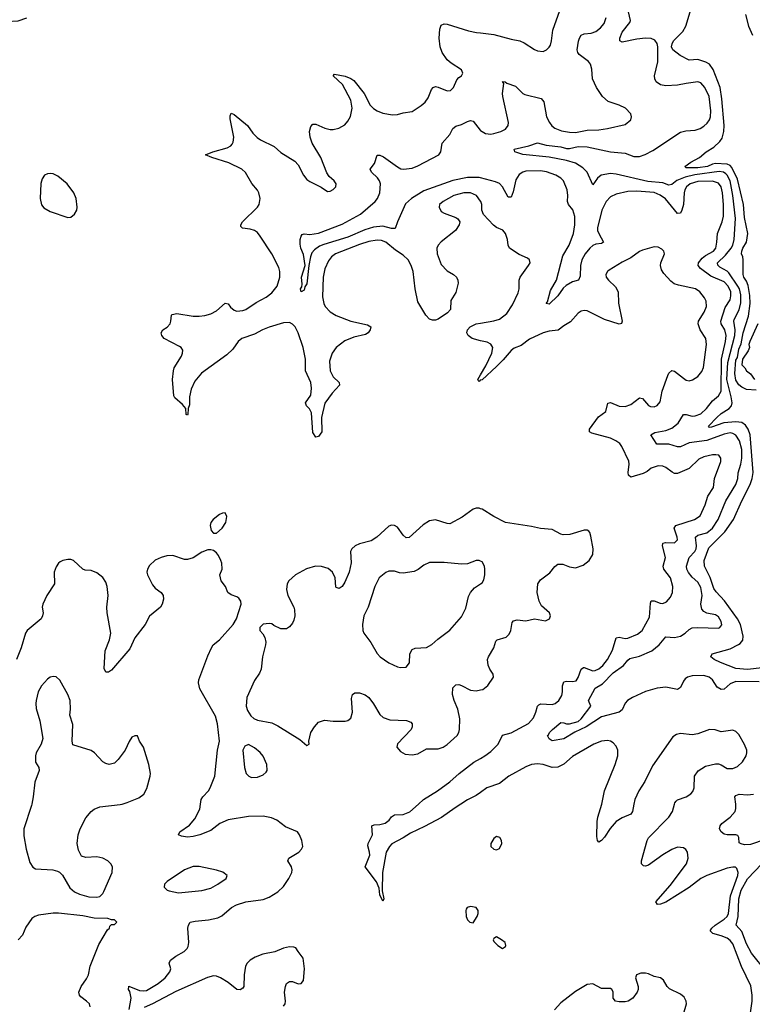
# Model space of a CAD drawing. Header units: inches. Extents: x 1449094 to 1618372, y 389908 to 534307.
# Tile 418 of 494: x 1596840 to 1601863, y 478627 to 485375. Entities that reach past the tile are written whole.
import ezdxf

# ---------------------------------------------------------------- set-up
doc = ezdxf.new("R2010")
doc.units = ezdxf.units.IN
doc.header["$MEASUREMENT"] = 0
for name, color, linetype in [('B5497', 7, 'Continuous'), ('B5498', 7, 'Continuous'), ('B6407', 7, 'Continuous'), ('B6408', 7, 'Continuous')]:
    doc.layers.add(name, color=color, linetype=linetype)

msp = doc.modelspace()

# ---------------------------------------------------------------- linework, layer by layer
at = {"layer": 'B5497', "color": 5}
for points, elevation in [([(1596923.1, 480000), (1596920.9, 479990), (1596869.2, 479830.8), (1596870, 479782), (1596885.5, 479690), (1596910, 479598.8), (1596930, 479567.3), (1596950, 479556.3), (1597068.6, 479548.6), (1597099.9, 479539.9), (1597113.4, 479533.4), (1597133.5, 479513.5), (1597185.3, 479425.3), (1597217.3, 479397.3), (1597250, 479383), (1597315.5, 479364.5), (1597370, 479360.7), (1597390, 479366.8), (1597410, 479386), (1597418.3, 479401.7), (1597474.5, 479530), (1597476, 479570), (1597465.2, 479590), (1597445.2, 479610), (1597410, 479629.3), (1597370, 479638), (1597292.9, 479632.9), (1597263.7, 479643.7), (1597242.9, 479682.9), (1597234.5, 479730), (1597242, 479790), (1597256.2, 479830), (1597294, 479906), (1597329.4, 479950), (1597350, 479966), (1597390, 479980.4), (1597530, 479996.3), (1597543, 480000)], 540), ([(1597591.8, 478591.8), (1597604.2, 478670), (1597595.4, 478715.4), (1597586.9, 478730), (1597587.9, 478752.1), (1597661.7, 478721.7), (1597690, 478718.8), (1597710, 478722.6), (1597789.7, 478770), (1597837.7, 478810), (1597869.7, 478850), (1597875.8, 478870), (1597865.6, 478910), (1597874.5, 478930), (1597910, 478957.6), (1597967, 478990), (1597989.6, 479010), (1597996.2, 479023.8), (1598000.5, 479050), (1597994, 479150), (1597996.9, 479170), (1598009.5, 479190), (1598042.4, 479197.6), (1598134.7, 479205.3), (1598199.8, 479220.2), (1598225.9, 479234.1), (1598293, 479290), (1598327.6, 479310), (1598390, 479329.3), (1598510, 479345.6), (1598550, 479361.2), (1598610, 479398.2), (1598650, 479435.2), (1598686, 479490), (1598705.3, 479530), (1598708.7, 479550), (1598704.7, 479570), (1598679.7, 479610), (1598684.7, 479630), (1598753.7, 479670), (1598773.3, 479690), (1598782, 479710), (1598773.8, 479750), (1598758.7, 479790), (1598744.2, 479810), (1598663.1, 479843.1), (1598602.7, 479890), (1598565.7, 479905.7), (1598510, 479915.8), (1598410, 479914.6), (1598270, 479892.9), (1598212.7, 479867.3), (1598150, 479819.6), (1598074.8, 479790), (1598030, 479778.3), (1597990, 479773.6), (1597950, 479780.7), (1597929, 479790), (1597939.3, 479810), (1598004.2, 479855.8), (1598042, 479898), (1598075.8, 479964.2), (1598080.6, 480000)], 520), ([(1599864.2, 480000), (1599824.9, 479975.1), (1599731.6, 479908.4), (1599614.9, 479845.1), (1599518.5, 479801.5), (1599470, 479767.5), (1599392.6, 479727.4), (1599374.8, 479710), (1599353.6, 479670), (1599327.4, 479530), (1599324.7, 479404.7), (1599336.3, 479350), (1599330, 479335.3), (1599310, 479378), (1599304.1, 479424.1), (1599286.3, 479466.3), (1599209.5, 479570), (1599239.7, 479650), (1599238.9, 479670), (1599227.2, 479712.8), (1599229.4, 479730), (1599258.3, 479790), (1599254, 479850), (1599270, 479858), (1599310, 479858.8), (1599347, 479870), (1599373.3, 479890), (1599390, 479913.4), (1599410, 479924.9), (1599470, 479927.6), (1599514.2, 479945.8), (1599574.1, 480000)], 480), ([(1597323.6, 478610), (1597318.4, 478630), (1597299.3, 478650), (1597259.1, 478679.1), (1597249.4, 478690), (1597245.1, 478710), (1597262, 478750), (1597298.9, 478801.1), (1597312.8, 478830), (1597323.6, 478890), (1597383.5, 479036.5), (1597442.7, 479137.3), (1597455.3, 479150), (1597458, 479162), (1597470, 479174), (1597490, 479174), (1597506, 479190), (1597490, 479206), (1597470, 479206), (1597443.6, 479216.4), (1597350, 479218), (1597272.9, 479232.9), (1597107.5, 479252.5), (1597070, 479252.7), (1596970, 479238), (1596944.7, 479230), (1596924.7, 479215.3), (1596883.1, 479156.9), (1596859.5, 479100.5), (1596830, 479069.2)], 540), ([(1598650, 478614.4), (1598659.7, 478630), (1598663.5, 478650), (1598656.3, 478710), (1598661.6, 478750), (1598670, 478770.8), (1598690, 478784), (1598710, 478784), (1598750, 478766.8), (1598770, 478771), (1598785.2, 478790), (1598792.4, 478870), (1598784.6, 478944.6), (1598748.5, 478988.5), (1598733.7, 479013.7), (1598718.9, 479018.9), (1598690, 479020.4), (1598650, 479012.5), (1598590, 478987.3), (1598508.2, 478970), (1598454.4, 478950), (1598420.3, 478930), (1598399.6, 478910), (1598389.2, 478890), (1598379.1, 478830), (1598376, 478750), (1598370, 478738), (1598352.7, 478727.3), (1598328.7, 478728.7), (1598270, 478778), (1598217, 478810), (1598190, 478820.9), (1598170, 478821.8), (1598129, 478811), (1597910, 478715.9), (1597750, 478629.8), (1597694, 478606)], 520)]:
    msp.add_lwpolyline(points, dxfattribs=dict(at, elevation=elevation))
for points, elevation in [([(1598070, 479573), (1598030, 479573), (1597970, 479549.6), (1597850.7, 479470), (1597834, 479450), (1597830.8, 479430), (1597851, 479410), (1597864.4, 479404.4), (1597930, 479392.2), (1598090, 479407.1), (1598150, 479423.6), (1598199.3, 479450), (1598255.3, 479490), (1598262, 479510), (1598234.2, 479534.2), (1598190, 479547)], 540), ([(1599930, 479298.4), (1599908.6, 479291.4), (1599901.3, 479278.7), (1599898, 479270), (1599901.6, 479230), (1599910, 479206), (1599926, 479190), (1599950, 479186.8), (1599977, 479230), (1599983.7, 479250), (1599983.7, 479270), (1599968.7, 479290)], 520)]:
    msp.add_lwpolyline(points, close=True, dxfattribs=dict(at, elevation=elevation))
at = {"layer": 'B5498', "color": 5}
for points, elevation in [([(1596670, 485391), (1596710, 485370.7), (1596750, 485362), (1596830, 485368.2), (1596890, 485388.2)], 520), ([(1600000, 484132.8), (1599973, 484170), (1599930, 484188.5), (1599886, 484190), (1599817.1, 484170), (1599743, 484130), (1599719.3, 484110), (1599715.5, 484090), (1599730, 484062), (1599750, 484048.4), (1599830, 484020.4), (1599844.9, 484010), (1599857.1, 483990), (1599854, 483970), (1599828.9, 483930), (1599730, 483853.1), (1599709.1, 483830), (1599699.7, 483810), (1599703.2, 483770), (1599730, 483697.6), (1599770, 483654.9), (1599813.4, 483630), (1599835.5, 483610), (1599844.9, 483590), (1599846.7, 483570), (1599830, 483505.2), (1599796.3, 483450), (1599794, 483390), (1599773.5, 483366.5), (1599710, 483323.7), (1599690, 483315.1), (1599670, 483315.1), (1599650, 483322.7), (1599623.7, 483350), (1599570, 483442), (1599551.1, 483530), (1599537.9, 483650), (1599523.8, 483690), (1599502.9, 483730), (1599470, 483760.7), (1599416.6, 483796.6), (1599350, 483850.6), (1599321.8, 483861.8), (1599290, 483865.5), (1599234.6, 483854.6), (1599170, 483834.7), (1599005.3, 483770), (1598979.1, 483750), (1598957.6, 483722.4), (1598932.2, 483667.8), (1598920.1, 483610), (1598917.1, 483477.1), (1598926.4, 483430), (1598935.6, 483410), (1598970, 483373.7), (1599010, 483348.8), (1599110, 483308.9), (1599223.9, 483283.9), (1599247.3, 483270), (1599243.1, 483250), (1599230, 483229.7), (1599210, 483216.9), (1599130, 483199.8), (1599070, 483175.1), (1599011.1, 483128.9), (1598981.7, 483090), (1598964.7, 483035.3), (1598969.3, 482970), (1598988.7, 482928.7), (1599030.5, 482890), (1599032.7, 482870), (1598983.6, 482816.5), (1598933, 482747), (1598908.9, 482650), (1598911, 482550), (1598890, 482518), (1598870, 482515.1), (1598850, 482545.2), (1598840.3, 482680.3), (1598827.7, 482707.7), (1598807.3, 482730), (1598798.7, 482750), (1598836.9, 482803.1), (1598841.7, 482850), (1598837, 482890), (1598799.2, 482970), (1598798.7, 483050), (1598783.2, 483130), (1598750, 483229.7), (1598730, 483269.8), (1598710, 483289.8), (1598690, 483299.2), (1598650, 483297.7), (1598550, 483267.2), (1598505.2, 483250), (1598450, 483220.4), (1598362.6, 483190), (1598337.4, 483170), (1598301.9, 483118.1), (1598261.4, 483078.6), (1598086.6, 482953.4), (1598041.8, 482898.2), (1598017.1, 482842.9), (1598005.2, 482790), (1598004.8, 482735.2), (1597996.3, 482710), (1597994, 482670), (1597990, 482664), (1597982, 482670), (1597979, 482710), (1597957.2, 482737.2), (1597904.6, 482784.6), (1597898.3, 482798.3), (1597889, 482910), (1597894.2, 482970), (1597900.3, 482990), (1597949.8, 483070), (1597957.6, 483090), (1597959.1, 483110), (1597948, 483128), (1597936.6, 483136.6), (1597831.6, 483190), (1597815.8, 483210), (1597809.7, 483230), (1597822, 483250), (1597850.8, 483269.2), (1597871.2, 483290), (1597877.7, 483310), (1597880.7, 483350), (1597885.1, 483354.9), (1597918.2, 483361.8), (1598030, 483344.2), (1598070, 483342.6), (1598110, 483347.1), (1598150, 483359.7), (1598190, 483379.7), (1598250, 483431.8), (1598270, 483428.2), (1598286.1, 483406.1), (1598310, 483384.7), (1598330, 483378.4), (1598370, 483382.2), (1598391.2, 483390), (1598462.2, 483437.8), (1598530, 483474.3), (1598570, 483504.3), (1598605, 483550), (1598622.9, 483610), (1598623.7, 483650), (1598616.3, 483676.3), (1598568.7, 483770), (1598490, 483893), (1598470, 483916.4), (1598450, 483930.8), (1598421, 483941), (1598367.6, 483947.6), (1598357.5, 483957.5), (1598356.3, 483970), (1598367.2, 483990), (1598469.7, 484090), (1598481.2, 484110), (1598489.8, 484150.2), (1598480.7, 484190), (1598470, 484208.3), (1598431.8, 484251.8), (1598388.7, 484328.7), (1598362.4, 484350), (1598274.5, 484394.5), (1598157.2, 484430), (1598114, 484450), (1598165.2, 484470), (1598263.2, 484496.8), (1598288, 484510), (1598297.5, 484522.5), (1598303.7, 484536.3), (1598307.4, 484570), (1598283, 484697), (1598283.1, 484716.9), (1598290, 484734), (1598310, 484724.9), (1598401.3, 484650), (1598438.4, 484598.4), (1598468.3, 484568.3), (1598492.1, 484552), (1598585.5, 484505.5), (1598630, 484466.4), (1598726.4, 484406.4), (1598750, 484380.7), (1598786.4, 484310), (1598810, 484280.5), (1598830, 484265.5), (1598907.5, 484227.5), (1598950, 484198), (1598970, 484201), (1598990, 484211.3), (1599008.7, 484230), (1599009, 484250), (1598996, 484270), (1598961.3, 484301.3), (1598944.9, 484324.9), (1598904.7, 484430), (1598846, 484530), (1598832, 484570), (1598826.2, 484610), (1598836.9, 484643.1), (1598850, 484658.8), (1598870, 484659.3), (1598932.6, 484632.6), (1598970, 484623.9), (1598990, 484622.8), (1599028.1, 484631.9), (1599070, 484656), (1599090, 484679.5), (1599107.6, 484712.4), (1599119.9, 484770), (1599110, 484823), (1599052.4, 484932.4), (1598989.7, 484990), (1598998, 485002), (1599071.4, 484988.6), (1599110, 484973.4), (1599130, 484959), (1599201.5, 484870), (1599242, 484790), (1599266.2, 484766.2), (1599290, 484751.3), (1599330, 484735.8), (1599396.2, 484723.8), (1599430, 484726), (1599470, 484737.4), (1599530, 484746), (1599593.6, 484786.4), (1599621.1, 484810), (1599640, 484840), (1599663.9, 484896.1), (1599675.1, 484910), (1599690, 484916.5), (1599710, 484912.4), (1599770, 484887.1), (1599794, 484890), (1599814.3, 484910), (1599837.4, 484962.6), (1599850, 484978.8), (1599868.7, 484990), (1599879, 485010), (1599870, 485032.3), (1599797.6, 485077.6), (1599770, 485101.1), (1599736.2, 485150), (1599723.4, 485190), (1599716.4, 485250), (1599719.6, 485310), (1599730, 485338), (1599750, 485346.8), (1599770, 485344.9), (1599918.2, 485298.2), (1599972.5, 485287.5), (1600000, 485284.5)], 480), ([(1600000, 484291.7), (1599990, 484294.5), (1599910, 484293.4), (1599810, 484274.5), (1599610, 484201.9), (1599525.8, 484150), (1599485.6, 484114.4), (1599430.2, 483990), (1599414.8, 483945.2), (1599390, 483944.2), (1599330, 483960.9), (1599266.3, 483953.7), (1599205.8, 483934.2), (1599090, 483884.1), (1598924.8, 483835.2), (1598896.4, 483823.6), (1598861.5, 483798.5), (1598843.3, 483776.7), (1598833.8, 483750), (1598822, 483690), (1598810, 483565.2), (1598794.4, 483545.6), (1598790, 483522), (1598769.3, 483510), (1598766.6, 483530), (1598774.6, 483545.4), (1598776.5, 483563.5), (1598771.5, 483610), (1598796.9, 483690), (1598786.2, 483766.2), (1598768.5, 483810), (1598763.3, 483836.7), (1598763.7, 483870), (1598770, 483892), (1598777.2, 483902.8), (1598790, 483907.3), (1598830, 483902.2), (1598890, 483912.8), (1599050, 483974.4), (1599177.3, 484042.7), (1599276.8, 484130), (1599292.6, 484150), (1599309.9, 484190), (1599313.2, 484250), (1599307, 484270), (1599292.4, 484292.4), (1599253.3, 484330), (1599242.9, 484350), (1599272.6, 484390), (1599290, 484446.8), (1599310, 484446.7), (1599335.1, 484435.1), (1599430, 484366.7), (1599454.4, 484354.4), (1599471.5, 484351.5), (1599530, 484357.6), (1599570, 484373.2), (1599714.3, 484450), (1599728.2, 484470), (1599736.9, 484530), (1599790, 484588.4), (1599810, 484630.5), (1599830, 484646.7), (1599870, 484656.4), (1599910, 484678.4), (1599930, 484684.4), (1599950, 484679.3), (1599998, 484618), (1600000, 484616.7)], 460), ([(1600000, 483175.7), (1599942, 483190), (1599915.1, 483210), (1599906, 483230), (1599909.4, 483250), (1599929.7, 483270.3), (1599969.7, 483290.2), (1600000, 483295.6)], 480), ([(1600000, 482904.8), (1599996.1, 482903.9), (1599990, 482897), (1599982.3, 482902.3), (1599982, 482910), (1600000, 482940.9)], 480), ([(1600000, 482023.9), (1599990, 482027), (1599970, 482027), (1599950, 482020.7), (1599874.3, 481965.7), (1599790, 481920.4), (1599770, 481922.3), (1599690, 481947.6), (1599650, 481940.9), (1599605.5, 481914.5), (1599510, 481827.6), (1599490, 481825.1), (1599470, 481843.7), (1599430, 481898.4), (1599410, 481909.6), (1599390, 481911.5), (1599370, 481903.6), (1599288.8, 481830), (1599250, 481803.9), (1599170, 481783.8), (1599139.5, 481770), (1599117.8, 481750), (1599109.2, 481730), (1599113, 481653), (1599099.7, 481590), (1599070, 481520.7), (1599050, 481491.8), (1599030, 481477), (1599010, 481484), (1599008.3, 481488.3), (1599003.5, 481550), (1598986, 481590), (1598954.7, 481614.7), (1598910, 481628.9), (1598869.4, 481630.6), (1598807.1, 481613), (1598730.4, 481570), (1598685.3, 481530), (1598673.7, 481510), (1598668.9, 481470), (1598679.6, 481430), (1598719.5, 481350), (1598724.4, 481330), (1598726, 481290), (1598719, 481261), (1598710, 481239), (1598690, 481214), (1598670, 481201.2), (1598630, 481201.2), (1598582.7, 481222.7), (1598570, 481235.3), (1598550, 481238), (1598510, 481233.2), (1598487.3, 481210), (1598487.3, 481190), (1598507.5, 481167.5), (1598520.7, 481140.7), (1598527.7, 481110), (1598526, 481090), (1598504.7, 481010), (1598496.7, 480923.3), (1598483.7, 480896.3), (1598450, 480847.8), (1598398.3, 480730), (1598392.4, 480670), (1598401.7, 480641.7), (1598424.4, 480604.4), (1598446.4, 480586.4), (1598470, 480575.5), (1598570, 480555.5), (1598610, 480535.5), (1598761.6, 480441.6), (1598810, 480402), (1598826, 480410), (1598822, 480430), (1598836.9, 480490), (1598860.5, 480530), (1598890, 480561.6), (1598930, 480574), (1598990, 480567.2), (1599071, 480569), (1599090, 480572.2), (1599110, 480588.2), (1599121.8, 480630), (1599115.9, 480724.1), (1599121.1, 480750), (1599137, 480763), (1599170, 480763.2), (1599208.7, 480748.7), (1599232.9, 480730), (1599266.6, 480686.6), (1599310, 480614), (1599332.8, 480592.8), (1599377.3, 480577.3), (1599492.7, 480572.7), (1599520.9, 480560.9), (1599530.4, 480550), (1599530.4, 480530), (1599523.8, 480510), (1599430, 480412.7), (1599425.5, 480390), (1599450, 480360.5), (1599482.4, 480342.4), (1599530, 480336.9), (1599570, 480345.2), (1599630, 480377.3), (1599710, 480378.8), (1599742.9, 480390), (1599770, 480408.1), (1599838.9, 480470), (1599851.1, 480490), (1599856.4, 480510), (1599856.8, 480583.2), (1599844.2, 480650), (1599818.5, 480710), (1599808, 480750), (1599810, 480796.3), (1599830, 480816.9), (1599850, 480818.5), (1599870, 480812.9), (1599930, 480781.3), (1599970, 480776.5), (1600000, 480782.6)], 520), ([(1598080.6, 480000), (1598084.5, 480030), (1598095.6, 480050), (1598133.7, 480090), (1598146, 480110), (1598178, 480190), (1598196.2, 480370), (1598209.5, 480430), (1598196.2, 480550), (1598182.4, 480602.4), (1598076.3, 480790), (1598066.9, 480830), (1598069.1, 480850.9), (1598130, 481016), (1598154.5, 481070), (1598166.6, 481090), (1598210, 481126), (1598304.4, 481230), (1598327.4, 481270), (1598357.7, 481370), (1598356.9, 481390), (1598343.7, 481410), (1598330, 481419.6), (1598290, 481434), (1598267, 481450), (1598251.3, 481491.3), (1598222.7, 481530), (1598216, 481550), (1598213.2, 481570), (1598229.3, 481610.7), (1598226.6, 481650), (1598219.6, 481670), (1598204.4, 481704.4), (1598190, 481722.7), (1598170, 481737.2), (1598150, 481742.7), (1598130, 481741.2), (1598090, 481727), (1598030, 481687.8), (1597990, 481675.1), (1597970, 481675.6), (1597890, 481702.6), (1597850, 481701.1), (1597810, 481689.7), (1597770, 481671.1), (1597730, 481635.1), (1597715.6, 481610), (1597712.9, 481590), (1597717.3, 481570), (1597750, 481501.6), (1597770, 481479.5), (1597810.6, 481450), (1597823, 481430), (1597825.2, 481405.2), (1597818, 481370), (1597805.5, 481350), (1597730, 481287), (1597699.6, 481230), (1597630, 481139.7), (1597595.2, 481064.8), (1597470, 480916.9), (1597450, 480903.5), (1597430, 480902.9), (1597419.7, 480930), (1597426.9, 481050), (1597455.7, 481124.3), (1597464.5, 481170), (1597439.4, 481310), (1597438, 481350), (1597446.8, 481430), (1597440.3, 481490), (1597430, 481521.6), (1597410, 481552.1), (1597370, 481584), (1597330, 481600.5), (1597290, 481602.9), (1597274, 481610), (1597208.5, 481668.5), (1597190, 481675.8), (1597170, 481675.8), (1597136, 481670), (1597119, 481661), (1597106, 481650), (1597090, 481625.1), (1597077.3, 481590), (1597078.4, 481510), (1597025.7, 481430), (1596999.5, 481370), (1596994.9, 481350), (1597000.5, 481310), (1596998, 481290), (1596987.7, 481270), (1596890.7, 481190), (1596879.3, 481170), (1596850.3, 481070), (1596819.5, 480990)], 520), ([(1600000, 481664.4), (1599990, 481669.4), (1599970, 481669.4), (1599910, 481647), (1599870, 481643.6), (1599750, 481654.7), (1599650, 481654.7), (1599610, 481638), (1599572.4, 481607.6), (1599545.2, 481594.8), (1599470, 481582), (1599444.5, 481584.5), (1599410, 481596.8), (1599370, 481595.8), (1599350, 481587.8), (1599305.3, 481550), (1599274.6, 481490), (1599230.3, 481350), (1599200.4, 481290), (1599190.5, 481230.5), (1599193.4, 481190), (1599200.7, 481170), (1599246.6, 481106.6), (1599290, 481031.3), (1599311, 481010), (1599370, 480967.3), (1599430, 480941), (1599450, 480936), (1599490, 480938), (1599512, 480968), (1599514, 481030), (1599530, 481059.1), (1599551.5, 481068.5), (1599630, 481073.4), (1599665.8, 481094.2), (1599706, 481130), (1599788.4, 481191.5), (1599870, 481284), (1599898.6, 481341.4), (1599918, 481422), (1599931, 481449), (1599958.6, 481481.4), (1600000, 481509.3)], 540), ([(1597543, 480000), (1597578, 480010), (1597656.6, 480043.4), (1597692.1, 480067.9), (1597712.5, 480107.5), (1597736, 480190), (1597737.2, 480210), (1597725.2, 480270), (1597689.1, 480389.1), (1597662, 480430), (1597647.3, 480467.3), (1597630, 480468), (1597610, 480458), (1597590, 480428), (1597564, 480370), (1597515.8, 480304.2), (1597490, 480280.9), (1597454, 480270), (1597430, 480277), (1597409.7, 480289.7), (1597352.7, 480350), (1597330, 480367), (1597205.1, 480405.1), (1597200.9, 480430), (1597205.6, 480545.6), (1597185.2, 480610), (1597189.2, 480650), (1597186, 480710), (1597169.4, 480750), (1597115.1, 480850), (1597090, 480871.6), (1597070, 480875.1), (1597050, 480869.6), (1597030, 480855.6), (1596990.3, 480810), (1596967.9, 480770), (1596952.9, 480710), (1596950.3, 480690), (1596954.4, 480654.4), (1596979.3, 480570), (1596999.5, 480450), (1596986.7, 480410), (1596954.4, 480350), (1596948.7, 480330), (1596947.8, 480287.7), (1596970.6, 480250), (1596973.7, 480230), (1596943.2, 480150), (1596934, 480050), (1596923.1, 480000)], 540), ([(1599574.1, 480000), (1599608.7, 480031.3), (1599704.4, 480090), (1599790, 480151.3), (1599854.1, 480210), (1599954.1, 480285.9), (1600000, 480313.2)], 480), ([(1600000, 480079.6), (1599970, 480057.9), (1599910, 480029), (1599864.2, 480000)], 480)]:
    msp.add_lwpolyline(points, dxfattribs=dict(at, elevation=elevation))
at = {"layer": 'B5498', "color": 5, "elevation": 520}
for points in [[(1597050, 484321.3), (1597030, 484319.6), (1597010.3, 484309.7), (1596994.3, 484285.7), (1596986.5, 484253.5), (1596980.3, 484150), (1596990, 484107.7), (1597006.3, 484086.3), (1597050, 484061.1), (1597170, 484018.8), (1597190, 484022.8), (1597216.6, 484043.4), (1597231.8, 484070), (1597235.6, 484090), (1597227.6, 484150), (1597211.6, 484190), (1597167, 484250), (1597102.5, 484302.5), (1597070, 484318)], [(1598250, 481995.3), (1598230, 481992.7), (1598210, 481983.7), (1598167.7, 481950), (1598150.7, 481930), (1598145.5, 481910), (1598153.7, 481873.7), (1598170, 481856), (1598190, 481856), (1598229.2, 481890), (1598254.5, 481930), (1598261.2, 481970)], [(1598410, 480408.7), (1598382.8, 480397.2), (1598371.3, 480370), (1598380.5, 480250), (1598393.4, 480210), (1598410.4, 480190.4), (1598430, 480181.6), (1598470, 480183.1), (1598510, 480200.5), (1598530, 480218.8), (1598536.2, 480230), (1598534.7, 480270), (1598510, 480329.2), (1598490, 480352.7), (1598450, 480385.2)]]:
    msp.add_lwpolyline(points, close=True, dxfattribs=at)
at = {"layer": 'B6407', "color": 5}
for points, elevation in [([(1601050.9, 480000), (1601040.3, 479950), (1601030.4, 479930), (1600970, 479905.4), (1600930, 479880.5), (1600887.5, 479832.5), (1600850, 479772.3), (1600830, 479749.6), (1600810, 479739), (1600801.2, 479750), (1600798, 479778), (1600799.3, 479880.7), (1600803.5, 479910), (1600830.5, 480000)], 480), ([(1601838.9, 478490), (1601860.7, 478650), (1601862, 478690), (1601853.4, 478753.4), (1601787.5, 478887.6), (1601730, 479040.9), (1601710, 479065.7), (1601690, 479080.2), (1601650, 479097.7), (1601592.7, 479112.7), (1601572.9, 479130), (1601584.7, 479150), (1601608.6, 479170), (1601669.2, 479210), (1601689.9, 479230), (1601700.2, 479250), (1601712.7, 479370), (1601763.5, 479510), (1601766, 479530), (1601757.6, 479557.6), (1601746.6, 479566.6), (1601730, 479568.4), (1601690, 479561.2), (1601550.3, 479510), (1601510, 479489.1), (1601430, 479427), (1601270, 479327.5), (1601234, 479314), (1601212.1, 479312.1), (1601200.7, 479330), (1601298.5, 479441.5), (1601411.8, 479590), (1601423.1, 479630), (1601418.9, 479670), (1601407.6, 479687.6), (1601390, 479700.5), (1601350, 479705.1), (1601310, 479687.8), (1601248.4, 479651.6), (1601150, 479581.7), (1601130, 479574.7), (1601115.9, 479575.9), (1601102.4, 479590), (1601102.6, 479610), (1601141.7, 479750), (1601151.7, 479768.3), (1601290, 479910.3), (1601315.3, 479950), (1601329.8, 480000)], 480), ([(1601950, 479756), (1601850, 479722.5), (1601810, 479721.1), (1601786.4, 479726.4), (1601773.3, 479733.3), (1601771.3, 479771.3), (1601763.6, 479783.6), (1601749.7, 479789.7), (1601690, 479787.9), (1601670, 479792.9), (1601648.2, 479810), (1601638.5, 479830), (1601642.2, 479850), (1601653.8, 479866.2), (1601710.5, 479909.5), (1601744.2, 479950), (1601750.8, 479970), (1601750.7, 479989.3), (1601749.2, 480000)], 460), ([(1601960.7, 478850), (1601857.6, 478977.6), (1601822.7, 479042.7), (1601790, 479127.3), (1601751.4, 479170), (1601765, 479230), (1601770.4, 479350), (1601786.5, 479410), (1601830, 479486.9), (1601927.1, 479590)], 460), ([(1601390, 478559.1), (1601411.2, 478630), (1601409.7, 478650), (1601395.7, 478675.7), (1601370, 478697.6), (1601294.3, 478734.3), (1601279.1, 478750), (1601253.5, 478793.5), (1601232.3, 478810), (1601190, 478817.4), (1601150, 478837.4), (1601130, 478842), (1601098.7, 478841.3), (1601068.2, 478830), (1601062, 478810), (1601079.5, 478750), (1601080.3, 478730), (1601074.3, 478710), (1601044.4, 478670), (1601010.6, 478650), (1600990, 478645.3), (1600950, 478643.5), (1600925.2, 478650), (1600909.5, 478670), (1600910, 478714), (1600899.3, 478730), (1600890, 478735.6), (1600830, 478735.1), (1600770, 478767.6), (1600730, 478763), (1600650, 478714.7), (1600550, 478637.4), (1600506.7, 478590)], 520)]:
    msp.add_lwpolyline(points, dxfattribs=dict(at, elevation=elevation))
at = {"layer": 'B6407', "color": 5, "elevation": 520}
for points in [[(1600110, 479777.2), (1600090, 479764), (1600070.8, 479730), (1600071, 479710), (1600090, 479691), (1600110, 479685.5), (1600130, 479696), (1600146, 479730), (1600142.7, 479750), (1600132.7, 479770)], [(1600110, 479089.2), (1600090, 479079), (1600085.5, 479070), (1600090, 479058), (1600118, 479030), (1600150, 479011), (1600170, 479024.7), (1600174, 479030), (1600168.7, 479050), (1600144, 479070)]]:
    msp.add_lwpolyline(points, close=True, dxfattribs=at)
at = {"layer": 'B6408', "color": 5}
for points, elevation in [([(1600000, 485284.5), (1600090, 485274.7), (1600210, 485241.5), (1600270.2, 485230.2), (1600298, 485218), (1600370, 485170.3), (1600390, 485162.3), (1600430, 485158), (1600451.8, 485168.2), (1600470, 485186.4), (1600478.2, 485201.8), (1600486.6, 485230), (1600496.4, 485303.6), (1600542.2, 485437.7)], 480), ([(1600000, 484616.7), (1600034.4, 484594.4), (1600070, 484591.3), (1600090, 484595.2), (1600139.5, 484610), (1600170, 484626.3), (1600189.7, 484650), (1600192, 484670), (1600152, 484850), (1600149.8, 484870.2), (1600158.6, 484938.6), (1600150, 484952), (1600169.3, 484950.7), (1600180.3, 484940.2), (1600239.6, 484919.6), (1600288.5, 484870), (1600302.7, 484862.7), (1600414.3, 484834.3), (1600432.5, 484812.5), (1600453, 484710), (1600472.3, 484670), (1600489, 484649), (1600510, 484632.9), (1600554.7, 484614.7), (1600610, 484603.8), (1600650, 484602.4), (1600730, 484617.5), (1600810, 484619.7), (1600869, 484630), (1600990, 484658), (1601029, 484690), (1601035.3, 484710), (1601029.2, 484730), (1600992.3, 484770), (1600950, 484789.6), (1600874.8, 484814.8), (1600835.8, 484850), (1600794.7, 484910), (1600767.3, 484970), (1600762.7, 485037.3), (1600753, 485070), (1600739.7, 485090), (1600676, 485136), (1600666.9, 485150), (1600662.7, 485170), (1600671.2, 485228.8), (1600677.8, 485250), (1600690, 485268.8), (1600710, 485277.8), (1600757, 485283), (1600790, 485294), (1600821.4, 485318.6), (1600847.6, 485350), (1600862, 485390)], 460), ([(1601930, 480933.2), (1601830, 480921.5), (1601750, 480929.9), (1601643.7, 480970), (1601602, 480990), (1601578, 481010), (1601588, 481030), (1601710, 481062.7), (1601767.1, 481092.9), (1601779.3, 481100.7), (1601797.2, 481122.8), (1601800.9, 481150), (1601782.1, 481230), (1601760.7, 481270), (1601671.7, 481391.7), (1601614.2, 481454.2), (1601598.2, 481478.2), (1601572.9, 481552.9), (1601534.7, 481630), (1601533, 481670), (1601564.4, 481755.6), (1601674.8, 481865.2), (1601734, 481950), (1601790, 482079), (1601848, 482190), (1601861, 482230), (1601868.1, 482271.9), (1601847.7, 482530), (1601834.2, 482570), (1601816.1, 482596.1), (1601790, 482613.9), (1601750, 482619.9), (1601667.3, 482612.7), (1601582.9, 482582.9), (1601570, 482581.1), (1601562.2, 482590), (1601618.5, 482650), (1601650, 482676.3), (1601705.2, 482710), (1601720.1, 482730), (1601723.5, 482750), (1601718.7, 482790), (1601688.9, 482910), (1601693.8, 483026.2), (1601742.7, 483210), (1601745.3, 483250), (1601736.3, 483310), (1601738.8, 483321.2), (1601773.1, 483386.9), (1601785.1, 483434.9), (1601784.1, 483490), (1601773.8, 483530), (1601763.7, 483550), (1601701.5, 483641.5), (1601690, 483652.6), (1601639.6, 483679.6), (1601626.4, 483693.6), (1601625.2, 483710), (1601678.5, 483761.5), (1601717.5, 483810), (1601728.8, 483830), (1601738.7, 483870), (1601747, 484013), (1601730, 484169.9), (1601710, 484272), (1601690.6, 484310), (1601680.1, 484320.1), (1601664.5, 484330), (1601634.5, 484334.5), (1601467.9, 484312.1), (1601403.3, 484296.7), (1601345.9, 484274.1), (1601310, 484244.9), (1601290, 484241.8), (1601250, 484256.6), (1601147.4, 484267.4), (1600930, 484317.4), (1600890, 484321.4), (1600825.5, 484310), (1600802.6, 484290), (1600770, 484242.9), (1600730, 484330.8), (1600701.1, 484361.1), (1600650, 484392.6), (1600590, 484409.9), (1600470, 484433.9), (1600290, 484452.6), (1600235.3, 484470), (1600229.2, 484489.2), (1600330, 484512.1), (1600390, 484531.6), (1600450, 484514.5), (1600550, 484503.1), (1600590, 484493.7), (1600610, 484492.6), (1600670, 484505.4), (1600730, 484504.6), (1600890, 484469), (1600990, 484460.1), (1601050, 484437.3), (1601090, 484437.3), (1601129.3, 484450.7), (1601180.9, 484479.1), (1601370, 484603.6), (1601405.9, 484614.1), (1601470, 484618), (1601504.5, 484630), (1601530, 484645.2), (1601553.8, 484666.2), (1601569.8, 484690.2), (1601575.9, 484710), (1601578.3, 484750), (1601566.2, 484850), (1601538.2, 484910), (1601510, 484942.6), (1601488.6, 484948.6), (1601410, 484938.6), (1601350, 484925.7), (1601270, 484922.2), (1601233.2, 484930), (1601203.7, 484950), (1601194, 484970), (1601191.5, 484990), (1601214.3, 485085.7), (1601214.6, 485190), (1601210, 485213.3), (1601195.4, 485235.4), (1601170, 485246.1), (1601130, 485248.6), (1601070, 485243), (1600970, 485222.4), (1600954, 485230), (1600954.5, 485250), (1600971.7, 485290), (1601023.2, 485356.8), (1601026.8, 485370), (1601013, 485430)], 440), ([(1601890, 482836), (1601821.8, 482841.8), (1601790, 482856.3), (1601770, 482874), (1601750, 482905.1), (1601741.9, 482950), (1601750, 483042), (1601760.6, 483059.4), (1601770, 483116.4), (1601785.2, 483154.8), (1601800.6, 483230), (1601837.4, 483342.7), (1601848.7, 483430), (1601845.9, 483485.9), (1601833.7, 483553.7), (1601822.6, 483582.6), (1601805.1, 483610), (1601799.6, 483630), (1601799.7, 483730), (1601798, 483750), (1601789.7, 483770), (1601789.8, 483789.8), (1601797.5, 483810), (1601822.5, 483850), (1601832.5, 483910), (1601810, 484020.9), (1601802.2, 484110), (1601761.7, 484281.7), (1601722.4, 484362.4), (1601710, 484376.3), (1601690, 484386.4), (1601610, 484389.5), (1601590, 484386), (1601556.5, 484370), (1601490, 484359.3), (1601410, 484360.9), (1601399.3, 484370), (1601440.2, 484399.8), (1601500.9, 484430), (1601546.6, 484470), (1601598.6, 484501.4), (1601640, 484540), (1601656.1, 484563.9), (1601668.4, 484610), (1601669.6, 484650), (1601654.1, 484834.1), (1601642.1, 484910), (1601593.5, 485033.5), (1601569.9, 485069.9), (1601544.8, 485084.8), (1601490, 485102.7), (1601430, 485097.2), (1601368.3, 485130), (1601316.8, 485170), (1601308.6, 485190), (1601312.3, 485210), (1601323.4, 485230), (1601385.5, 485294.5), (1601406.9, 485330), (1601437, 485430)], 420), ([(1601816.5, 485410), (1601836.8, 485330), (1601865, 485270)], 420), ([(1601910, 480836.7), (1601750, 480838.8), (1601710, 480823.2), (1601670, 480786.6), (1601650, 480784.1), (1601622.1, 480802.1), (1601590.4, 480850.4), (1601566, 480870), (1601530, 480879.9), (1601450, 480878.5), (1601418.4, 480870), (1601402.2, 480857.8), (1601390, 480841.6), (1601370, 480798.4), (1601350, 480784.2), (1601270, 480800.7), (1601210, 480794.6), (1601130, 480770.9), (1601041.7, 480730), (1601008, 480710), (1600990, 480690.9), (1600970, 480645.6), (1600951, 480629), (1600830, 480597.2), (1600723.1, 480530), (1600646.8, 480493.2), (1600570, 480447.7), (1600490, 480434), (1600470, 480448), (1600458, 480470), (1600466, 480474), (1600472.7, 480490), (1600492.3, 480510), (1600550, 480559.1), (1600570, 480557.3), (1600589, 480549), (1600610, 480548.9), (1600670, 480566.7), (1600690, 480584.2), (1600754.7, 480670), (1600740.9, 480710), (1600786.4, 480793.6), (1600835.3, 480824.7), (1600910, 480899.4), (1600980.8, 480950), (1601010, 480986.5), (1601023.5, 480996.5), (1601090, 481013.3), (1601172.8, 481050), (1601224.1, 481090), (1601270, 481145.5), (1601330, 481141.4), (1601369.4, 481150), (1601402, 481170), (1601430, 481196.9), (1601450, 481206.7), (1601490, 481210.3), (1601630, 481204.9), (1601641.2, 481210), (1601652.8, 481227.2), (1601649.6, 481250), (1601630, 481282.9), (1601610, 481296.3), (1601550, 481307.1), (1601530, 481318.5), (1601516.1, 481336.1), (1601509.2, 481370), (1601518.7, 481430), (1601510, 481485.1), (1601490, 481521.4), (1601450, 481556), (1601426.2, 481586.2), (1601414.3, 481610), (1601412.2, 481630), (1601429.1, 481690), (1601468.7, 481730), (1601478, 481750), (1601481, 481770), (1601473.7, 481830), (1601490, 481843.7), (1601550, 481858.2), (1601590, 481890.9), (1601627.8, 481950), (1601681.4, 482078.6), (1601749.9, 482190), (1601762.6, 482230), (1601765.8, 482270), (1601785, 482330), (1601791.9, 482370), (1601789.9, 482430), (1601775.6, 482490), (1601750, 482527), (1601730, 482539.3), (1601710, 482543.1), (1601670, 482534.3), (1601550, 482492), (1601430, 482474.7), (1601370, 482449.2), (1601350, 482447.5), (1601290, 482466.1), (1601207.3, 482467.3), (1601167.3, 482530), (1601193.4, 482546.6), (1601270, 482560.1), (1601310, 482576.4), (1601353.4, 482610), (1601390, 482669.1), (1601409.8, 482670.2), (1601450, 482659.4), (1601470, 482659.8), (1601510, 482675.4), (1601548, 482710), (1601590, 482764.1), (1601630, 482798.5), (1601648.2, 482830), (1601652.1, 483050), (1601679.7, 483170), (1601684.1, 483210), (1601674.3, 483250), (1601649.2, 483290), (1601646, 483310), (1601677.1, 483402.9), (1601710, 483455.3), (1601716.3, 483483.7), (1601715.4, 483510), (1601697.1, 483550), (1601670, 483578.5), (1601578.3, 483618.3), (1601506.9, 483670), (1601491, 483690), (1601494.2, 483710), (1601519.6, 483740.4), (1601541.6, 483758.4), (1601595.6, 483790), (1601611.7, 483810), (1601619.3, 483850), (1601623.2, 483910), (1601656.1, 483990), (1601664.6, 484030), (1601665.3, 484110), (1601659.2, 484190), (1601649.9, 484230), (1601630, 484255.9), (1601589.4, 484269.4), (1601490, 484265.8), (1601436.2, 484250), (1601411.7, 484230), (1601400.1, 484210), (1601394.8, 484190), (1601390, 484109), (1601379, 484070), (1601370, 484049.6), (1601350, 484047.3), (1601267.2, 484147.2), (1601230, 484174), (1601190, 484190.4), (1601070, 484200.7), (1601010, 484198.1), (1600930, 484180.8), (1600890, 484161.7), (1600861.8, 484130), (1600831.1, 484070), (1600800.6, 483950), (1600801.5, 483930), (1600809.5, 483909.5), (1600843, 483850), (1600830, 483841.3), (1600790, 483837.4), (1600770, 483828.9), (1600749.6, 483810.4), (1600716.8, 483770), (1600693.2, 483730), (1600684.8, 483690), (1600682.7, 483617.3), (1600670.4, 483590), (1600630, 483579.3), (1600585.6, 483554.4), (1600565.6, 483534.4), (1600530, 483483.5), (1600470, 483426), (1600449.6, 483430), (1600458.4, 483441.6), (1600480.1, 483520.1), (1600520.9, 483590), (1600563, 483757), (1600606.2, 483830), (1600637.1, 483910), (1600647, 483970), (1600646, 484026), (1600632.9, 484072.9), (1600602.7, 484110), (1600595, 484130), (1600597.6, 484170), (1600594, 484210), (1600568.5, 484270), (1600549.7, 484290), (1600515.6, 484310), (1600452.6, 484332.6), (1600410, 484339.6), (1600310, 484336.3), (1600288.5, 484330), (1600264.6, 484315.4), (1600241.4, 484278.6), (1600224, 484196), (1600210, 484159.5), (1600190, 484158.4), (1600151.3, 484230), (1600130, 484252.1), (1600103.3, 484263.3), (1600000, 484291.7)], 460), ([(1600000, 483295.6), (1600090, 483311.4), (1600130, 483323.6), (1600179.1, 483360.9), (1600218.8, 483421.2), (1600257.3, 483502.7), (1600263.7, 483530), (1600264.6, 483590), (1600270.9, 483610), (1600329.5, 483690), (1600339.5, 483710), (1600336, 483730), (1600321.7, 483741.7), (1600265.6, 483765.6), (1600198.4, 483810), (1600189.8, 483829.8), (1600184.7, 483870), (1600169.7, 483910), (1600152.1, 483932.1), (1600110, 483952), (1600088.4, 483968.4), (1600021, 484041), (1600009.6, 484070), (1600009.7, 484110), (1600002, 484130), (1600000, 484132.8)], 480), ([(1600000, 480313.2), (1600030, 480331.1), (1600070, 480360.9), (1600120.7, 480410), (1600150, 480471.2), (1600210, 480487.1), (1600328, 480552), (1600361.7, 480590), (1600379.1, 480630), (1600389.2, 480670.8), (1600399.1, 480680.9), (1600413.6, 480686.4), (1600490, 480682), (1600510.8, 480690), (1600535.7, 480710), (1600556.8, 480743.2), (1600561.7, 480770), (1600561, 480810), (1600570, 480836.5), (1600590, 480841.3), (1600630, 480839.2), (1600654.9, 480845.1), (1600670, 480866.4), (1600690, 480925.2), (1600705.1, 480934.9), (1600710, 480936.8), (1600770, 480913.4), (1600785, 480915), (1600810, 480926.3), (1600837.7, 480950), (1600869.8, 480990), (1600905.1, 481054.9), (1600930, 481139.6), (1600950, 481144), (1600990, 481135), (1601010, 481136.8), (1601075.7, 481164.3), (1601107.9, 481190), (1601158.6, 481281.4), (1601163.7, 481376.3), (1601170, 481393.7), (1601190, 481393.2), (1601230, 481376.5), (1601250, 481375.2), (1601274.1, 481385.9), (1601302.7, 481417.3), (1601315.5, 481450), (1601316.8, 481490), (1601301.8, 481550), (1601256.8, 481610), (1601251.6, 481630), (1601267.1, 481690), (1601247.1, 481770), (1601250, 481786), (1601251.1, 481788.9), (1601268.1, 481791.9), (1601328.7, 481791.3), (1601349.7, 481810), (1601348.7, 481830), (1601326.3, 481890), (1601337.4, 481910), (1601465.6, 481950), (1601504.8, 481975.2), (1601539.4, 482050), (1601558.2, 482110), (1601597.1, 482170), (1601603.8, 482230), (1601647.6, 482347.6), (1601647.6, 482370), (1601632.3, 482390), (1601613.1, 482393.1), (1601590, 482392.7), (1601530, 482379.8), (1601496.9, 482363.1), (1601430, 482300.3), (1601350, 482265.8), (1601330, 482266.4), (1601313.7, 482273.7), (1601270, 482306), (1601250, 482315.1), (1601216.8, 482316.8), (1601170, 482302), (1601141.5, 482278.5), (1601115.3, 482264.7), (1601030, 482241), (1601013.7, 482253.7), (1601012, 482272), (1601019.2, 482330), (1601016.4, 482350), (1600968.8, 482450), (1600954.2, 482470), (1600926.6, 482490), (1600890, 482506.6), (1600761.6, 482541.6), (1600747.3, 482550), (1600746, 482570), (1600807.4, 482652.6), (1600858, 482690), (1600871.6, 482748.4), (1600890, 482751.5), (1600950, 482727.9), (1600990, 482724.9), (1601030, 482738.9), (1601090, 482783.8), (1601110, 482779.1), (1601150, 482730.8), (1601163.8, 482723.8), (1601190, 482723), (1601210, 482730.6), (1601230, 482756), (1601244.2, 482830), (1601282.7, 482937.3), (1601290, 482953), (1601310, 482970.3), (1601330, 482967.2), (1601390, 482918.9), (1601410, 482906), (1601430, 482900.3), (1601453.8, 482906.2), (1601490, 482930.4), (1601515.9, 482964.1), (1601527.9, 482992.1), (1601547.6, 483150), (1601543.9, 483190), (1601504.6, 483250), (1601490.6, 483290), (1601494.6, 483310), (1601533.3, 483370), (1601549.8, 483410), (1601545.8, 483445.8), (1601534, 483470), (1601503.1, 483510), (1601473.3, 483530), (1601355.6, 483555.6), (1601326.2, 483566.2), (1601303.9, 483583.9), (1601256, 483636), (1601240.1, 483660.1), (1601233, 483690), (1601235.6, 483710), (1601260.9, 483770), (1601256, 483790), (1601243.3, 483803.3), (1601216.6, 483816.6), (1601190, 483819.6), (1601110, 483795.8), (1601090, 483786.6), (1601030, 483743.1), (1600970, 483714.8), (1600881.8, 483658.2), (1600870.4, 483650), (1600858.7, 483630), (1600861.3, 483610), (1600876.4, 483590), (1600924.7, 483544.7), (1600943.6, 483510), (1600946.3, 483433.7), (1600970.2, 483310), (1600966.2, 483293.8), (1600950, 483288.5), (1600850, 483321.3), (1600730, 483379.2), (1600710, 483382.7), (1600690, 483378.5), (1600670, 483364.7), (1600616.2, 483303.8), (1600570, 483277.7), (1600532.2, 483247.8), (1600470, 483241.8), (1600430, 483229.9), (1600335, 483185), (1600277.1, 483142.9), (1600230, 483124.1), (1600210, 483109.1), (1600155.9, 483044.1), (1600110, 482998.7), (1600010, 482907.1), (1600000, 482904.8)], 480), ([(1601899.7, 483290), (1601846.7, 483170), (1601839.6, 483150), (1601842.6, 483130), (1601834.5, 483105.5), (1601796, 483050), (1601791.3, 483010), (1601810.6, 482990.6), (1601822.8, 482970), (1601850, 482948.4), (1601876.9, 482910)], 420), ([(1600000, 482940.9), (1600036.4, 483003.6), (1600076.8, 483090), (1600083.9, 483130), (1600070.6, 483150.6), (1600044.7, 483164.7), (1600000, 483175.7)], 480), ([(1600000, 480782.6), (1600014.5, 480785.5), (1600050, 480813), (1600089.4, 480870), (1600086.6, 480890), (1600063.3, 480923.3), (1600051, 480951), (1600047.1, 480990), (1600053.7, 481010), (1600089.8, 481070), (1600103.5, 481116.5), (1600114.5, 481125.5), (1600175.8, 481144.2), (1600196.1, 481163.9), (1600206.3, 481190), (1600216.8, 481243.2), (1600224.5, 481255.5), (1600250, 481261.6), (1600310, 481255), (1600370, 481268.4), (1600444.5, 481255.5), (1600471.5, 481268.5), (1600478.2, 481290), (1600473, 481310), (1600417.7, 481357.7), (1600400.7, 481390), (1600388.9, 481450), (1600392.8, 481510), (1600410, 481537.7), (1600475, 481585), (1600510, 481627.2), (1600530, 481644.2), (1600564.4, 481644.4), (1600610, 481625.3), (1600650, 481619.3), (1600702.7, 481637.3), (1600743.7, 481670), (1600769.6, 481710), (1600770.9, 481749.1), (1600756.9, 481836.9), (1600750, 481862), (1600742, 481870), (1600730, 481877.2), (1600710, 481876), (1600612.9, 481847.1), (1600566.1, 481846.1), (1600549.8, 481849.8), (1600490, 481882), (1600410, 481888.9), (1600350, 481902.2), (1600169.8, 481929.8), (1600089.7, 481969.8), (1600010, 482020.9), (1600000, 482023.9)], 520), ([(1600000, 481509.3), (1600010, 481516), (1600022.5, 481537.5), (1600029.4, 481570), (1600029.5, 481610), (1600026.6, 481630), (1600010, 481659.3), (1600000, 481664.4)], 540), ([(1601329.8, 480000), (1601332.1, 480007.9), (1601340.6, 480019.4), (1601350.9, 480029.1), (1601410, 480050.3), (1601442, 480070), (1601454.7, 480085.2), (1601464.2, 480110), (1601466.6, 480190), (1601491.8, 480228.2), (1601540.8, 480259.2), (1601610, 480274.9), (1601630, 480275.3), (1601649, 480269), (1601690, 480244.6), (1601730, 480242.7), (1601761.6, 480258.4), (1601795.6, 480290), (1601819.6, 480330), (1601825.6, 480350), (1601825.1, 480370), (1601810, 480409), (1601770, 480477.2), (1601750, 480497.2), (1601730, 480506), (1601650, 480495.1), (1601608.1, 480508.1), (1601570, 480511.5), (1601490, 480480.4), (1601450, 480474), (1601370, 480483), (1601343.1, 480476.9), (1601318.9, 480461.1), (1601178.9, 480261), (1601125.6, 480154.4), (1601085.3, 480090), (1601057.3, 480030), (1601050.9, 480000)], 480), ([(1600830.5, 480000), (1600833.5, 480010), (1600848.7, 480090), (1600923.2, 480270), (1600939.8, 480330), (1600939.8, 480370), (1600930, 480396.3), (1600910, 480419.8), (1600890, 480430.9), (1600870, 480435.3), (1600830, 480430.8), (1600777, 480410), (1600630, 480325.2), (1600570, 480273.7), (1600530, 480253.2), (1600490, 480250.6), (1600429.6, 480270), (1600390, 480276.6), (1600350, 480271.8), (1600310, 480255.1), (1600193.5, 480190), (1600130, 480140.2), (1600042, 480110), (1600000, 480079.6)], 480), ([(1601749.2, 480000), (1601742.2, 480050), (1601750, 480058.9), (1601771.7, 480068.3), (1601830, 480064.1), (1601870, 480068.3)], 460)]:
    msp.add_lwpolyline(points, dxfattribs=dict(at, elevation=elevation))

doc.saveas('drawing.dxf')
